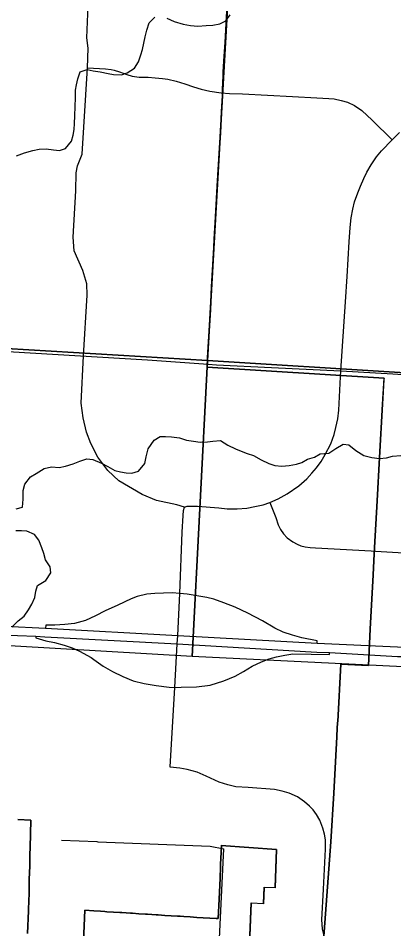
# Model space of a CAD drawing. Extents: x 114843 to 284848, y 317643 to 566895.
# Drawn here: x 254029 to 257551, y 431446 to 439982 of the extents above; entities that cross this region are included whole.
import ezdxf

# ---------------------------------------------------------------- set-up
doc = ezdxf.new("R2010")
doc.units = 0
for name, color, linetype in [('GM_X_City_Street', 7, 'Continuous'), ('GM_X_Corporation', 7, 'Continuous'), ('GM_X_County_Road', 7, 'Continuous'), ('GM_X_Interchange_Ramps', 7, 'Continuous'), ('GM_X_Minor_River', 7, 'Continuous'), ('GM_X_Section', 7, 'Continuous'), ('GM_X_State_Route', 7, 'Continuous')]:
    doc.layers.add(name, color=color, linetype=linetype)

msp = doc.modelspace()

# ---------------------------------------------------------------- linework, layer by layer
at = {"layer": 'GM_X_City_Street'}
for p, q in [((257052.7, 436619.7), (257056, 436675.3)), ((255544.6, 434590.8), (255565.3, 435164.3)), ((255454.1, 432965.8), (255496.5, 433709.7))]:
    msp.add_line(p, q, dxfattribs=at)
for points in [[(255588.4, 435398.5), (255515.3, 435421.9), (255325.4, 435462.2), (255190.3, 435516.2), (254971.3, 435645.5), (254870.1, 435741.4), (254776.3, 435867.8), (254710.9, 435996.3), (254668.4, 436102.2), (254637.1, 436234.7), (254619, 436373), (254642.3, 436816.5), (254676.3, 437385.4), (254671.2, 437490.9), (254635.1, 437618), (254554.7, 437802), (254545, 437929.3), (254568.2, 438364.4), (254571.4, 438531.4), (254584.1, 438597.4), (254627.2, 438707.6), (254678.5, 439518.6), (254685.9, 439701), (254672, 439797.5), (254690.7, 440250.2)], [(254678.5, 439518.6), (254847.1, 439506.3), (254899.4, 439501.2), (254929.1, 439496.1), (254979.7, 439480.2), (255046.5, 439453.7), (255098.9, 439439.6), (255163.8, 439431.1), (255246.7, 439428.1), (255313.4, 439422.3), (255382.8, 439415.6), (255431.5, 439409.6), (255509.1, 439392.2), (255591.3, 439368.4), (255673.5, 439338.4), (255744.8, 439317.3), (255826, 439299), (255932.7, 439283.6)], [(255932.7, 439283.6), (256009.4, 439277.7), (256131.6, 439274.2), (256602, 439248.7), (256829.1, 439236), (256940.8, 439229.6), (256991.3, 439226.3), (257056.3, 439212.4), (257115.8, 439194.8), (257182.7, 439164.7), (257251.5, 439116.5), (257349.5, 439025.4), (257534.6, 438842.9)], [(257056, 436675.3), (257096.9, 437324.8), (257113.5, 437560.8), (257132.5, 437884.5), (257142.6, 438019.5), (257152.2, 438112.5), (257168.6, 438192.9), (257184.3, 438261.6), (257213.9, 438345.9), (257237.8, 438409.4), (257270.4, 438481.2), (257298.8, 438540.4), (257339.5, 438607.8), (257389.9, 438683.3), (257435.2, 438739.7), (257534.6, 438842.9), (257606.4, 438911.9)], [(255589.6, 435399), (255612.1, 435409.6), (255709.3, 435407.3), (255910.8, 435391.9), (255989.7, 435384.5), (256081.9, 435382.3), (256173.7, 435388.9), (256246.9, 435403.8), (256324.9, 435420.9), (256390, 435443.5), (256466.3, 435477.2), (256551.8, 435522.6), (256660.8, 435599.9), (256737, 435665.2), (256782.8, 435718), (256827, 435768.5), (256870.2, 435827.9), (256907.9, 435892.1), (256959.3, 435993.2), (256990.9, 436080.2), (257008.3, 436144.3), (257025.5, 436228.2), (257034.4, 436308.6), (257052.7, 436619.7)], [(256390, 435443.5), (256443.5, 435301.2), (256468.1, 435232.6), (256489.7, 435190.8), (256518.4, 435148.5), (256552, 435111.1), (256604.1, 435073.2), (256644.6, 435052.2), (256680.2, 435036.9), (256721.4, 435025.9), (256768.3, 435019.8), (256817.7, 435016.9), (257338.8, 434988.5), (257381.2, 434986.1)], [(255565.3, 435164.3), (255575, 435319.1), (255579.7, 435368.7), (255588.4, 435398.5)], [(257381.2, 434986.1), (257910.8, 434956.5)], [(255496.5, 433709.7), (255518.7, 434117), (255525.8, 434197), (255544.6, 434590.8)], [(256893.8, 431392.9), (256882.2, 431447.3), (256877.6, 431531.6), (256892.4, 431817.3), (256910.5, 432193.4), (256909.8, 432281.7), (256902, 432332.7), (256886.7, 432390.6), (256857.9, 432463.3), (256827.3, 432516.2), (256795.7, 432561), (256762.2, 432597), (256715.3, 432635.9), (256647, 432683), (256569.4, 432717.6), (256505.8, 432736.5), (256432.3, 432750.8), (256185.2, 432769.9), (256070.1, 432777), (255995.6, 432795.3), (255912.1, 432820.5), (255790.6, 432877.1), (255706.1, 432914.2), (255614.6, 432939.3), (255543.1, 432951.7), (255453.8, 432960.5), (255454.1, 432965.8)], [(254436.1, 432275.9), (254765.5, 432263.1), (254776.8, 432262.7)], [(254776.8, 432262.7), (255830.5, 432221.6), (255956.5, 432196.5)], [(255890.5, 430725.4), (255886.1, 430775.5), (255912.1, 431294), (255956.5, 432196.5)]]:
    msp.add_lwpolyline(points, dxfattribs=at)
at = {"layer": 'GM_X_Corporation'}
for points in [[(256874.3, 431080.9), (256962.2, 432261), (256989.4, 432718.7), (257016, 433246.9), (257016.6, 433256.9), (257024.8, 433380.6), (257025.4, 433390.6), (257054.2, 433928.5), (257312.7, 433914.2), (257331.1, 434255.3), (257356.5, 434764), (257366.1, 434959.9), (257369, 435020), (257394.1, 435457.3), (257417.4, 435864.8), (257446.1, 436365.7), (257459.9, 436606.9), (255799.9, 436711), (255804.8, 436797.1), (255830.7, 437253.1), (255842.6, 437464.2), (255863.4, 437833.3), (255867.5, 437911.2), (255879.5, 438119.6), (255896, 438408.3), (255916.6, 438768.1), (255924.6, 438908.2), (255935.9, 439105.5), (255944.6, 439257.2), (255946.3, 439317.3), (255950.1, 439439.2), (255952.5, 439478.2), (255961.2, 439626.7), (255968.8, 439754.3), (255989.6, 440106.7)], [(255989.6, 440106.7), (255968.8, 439754.3), (255961.2, 439626.7), (255952.5, 439478.2), (255950.1, 439439.2), (255946.3, 439317.3), (255944.6, 439257.2), (255935.9, 439105.5), (255924.6, 438908.2), (255916.6, 438768.1), (255896, 438408.3), (255879.5, 438119.6), (255867.5, 437911.2), (255863.4, 437833.3), (255842.6, 437464.2), (255830.7, 437253.1), (255804.8, 436797.1), (255799.9, 436711), (257459.9, 436606.9), (257459.3, 436596.9), (257446.1, 436365.7), (257417.4, 435864.8), (257394.1, 435457.3), (257369, 435020), (257366.1, 434959.9), (257356.5, 434764), (257331.1, 434255.3), (257312.7, 433914.2), (257054.2, 433928.5), (257025.4, 433390.6), (257024.8, 433380.6), (257016.6, 433256.9), (257016, 433246.9), (256989.4, 432718.7), (256962.2, 432261), (256874.3, 431080.9)], [(254025.4, 432470.2), (254147.7, 432465.5), (254146.5, 432422), (254145.3, 432379.7), (254144.6, 432351.6), (254142.6, 432281.3), (254142.1, 432265.3), (254141.5, 432240.5), (254140.7, 432211), (254138.9, 432140.9), (254136.9, 432059.2), (254136.3, 432035.8), (254133.1, 431908.9), (254130.4, 431801), (254127.4, 431683), (254126.6, 431651.4), (254125.2, 431613.1), (254122.6, 431543.3), (254120, 431473.4), (254117.4, 431403.5)], [(254117.4, 431403.5), (254120, 431473.4), (254122.6, 431543.3), (254125.2, 431613.1), (254126.6, 431651.4), (254127.4, 431683), (254130.4, 431801), (254133.1, 431908.9), (254136.3, 432035.8), (254136.9, 432059.2), (254138.9, 432140.9), (254140.7, 432211), (254141.5, 432240.5), (254142.1, 432265.3), (254142.6, 432281.3), (254144.6, 432351.6), (254145.3, 432379.7), (254146.5, 432422), (254147.7, 432465.5), (254025.4, 432470.2)], [(254642.4, 431327), (254653.1, 431619.8), (254738.2, 431614.3), (254801.4, 431610.4), (254839.8, 431608), (254861.2, 431606.6), (254921.7, 431602.8), (254981.3, 431599), (255000.7, 431597.8), (255041.4, 431595.2), (255081, 431592.7), (255101.5, 431591.4), (255158.8, 431587.7), (255221.8, 431583.7), (255241.3, 431582.5), (255282, 431579.9), (255321.5, 431577.4), (255342.2, 431576.1), (255402.8, 431572.3), (255462.7, 431568.5), (255523, 431564.6), (255547.9, 431563.1), (255583.4, 431560.8), (255641.9, 431557.1), (255704.3, 431553.4), (255884.8, 431542.8), (255893.4, 431542.3), (255903.4, 431541.7), (255912.5, 431725.4), (255915.7, 431790.6), (255918.9, 431855.8), (255922.1, 431921), (255924.1, 431961.4), (255924.9, 431986.1), (255926.4, 432050.5), (255936.9, 432219.5), (255933.8, 432228.3), (256451.1, 432189.4), (256437.2, 431830.9), (256336, 431834.8), (256330.1, 431681.3), (256214.1, 431685.8), (256196.4, 431227.5)], [(256196.4, 431230.1), (256214.1, 431688.4), (256330.1, 431683.9), (256336, 431837.4), (256437.2, 431833.5), (256451.1, 432189.4), (255933.8, 432228.3), (255936.9, 432219.5), (255926.4, 432050.5), (255924.9, 431986.1), (255924.1, 431961.4), (255922.1, 431921), (255918.9, 431855.8), (255915.7, 431790.6), (255912.5, 431725.4), (255903.4, 431541.7), (255893.4, 431542.3), (255884.8, 431542.8), (255704.3, 431553.4), (255641.9, 431557.1), (255583.4, 431560.8), (255547.9, 431563.1), (255523, 431564.6), (255462.7, 431568.5), (255402.8, 431572.3), (255342.2, 431576.1), (255321.5, 431577.4), (255282, 431579.9), (255241.3, 431582.5), (255221.8, 431583.7), (255158.8, 431587.7), (255101.5, 431591.4), (255081, 431592.7), (255041.4, 431595.2), (255000.7, 431597.8), (254981.3, 431599), (254921.7, 431602.8), (254861.2, 431606.6), (254839.8, 431608), (254801.4, 431610.4), (254738.2, 431614.3), (254653.1, 431619.8), (254642.4, 431327)]]:
    msp.add_lwpolyline(points, dxfattribs=at)
at = {"layer": 'GM_X_County_Road'}
for points in [[(253142.8, 436904.8), (253299.2, 436896.7), (255240.7, 436780.7), (255810.1, 436737.7), (255889.8, 436733.8)], [(255889.8, 436733.8), (256404.9, 436709), (257056, 436675.3), (257542.8, 436647.1), (258503.4, 436583.9)]]:
    msp.add_lwpolyline(points, dxfattribs=at)
at = {"layer": 'GM_X_Interchange_Ramps'}
for points in [[(255544.6, 434590.8), (255472.2, 434594.2), (255309.7, 434589.9), (255234.2, 434583.9), (255145.2, 434560.7), (255089.7, 434540.5), (254962.7, 434479.7), (254843.1, 434425.4), (254754.3, 434381.2), (254661.2, 434334.9), (254557.2, 434308.7), (254464.6, 434297.6), (254373.1, 434292.3), (254287.4, 434291.7), (254285.6, 434265.1)], [(256181.7, 434404.3), (256063.3, 434459.8), (255958.2, 434502.8), (255862, 434536), (255798.5, 434552.6), (255614.1, 434584.4), (255544.6, 434590.8)], [(256832.5, 434125.2), (256832.9, 434145.7), (256689.1, 434172.5), (256599.8, 434198.4), (256513.9, 434226.8), (256437.1, 434265.6), (256320.2, 434333.8), (256181.7, 434404.3)], [(254195.1, 434188.5), (254194.8, 434174.2), (254286.8, 434146.5), (254368.7, 434128.7), (254460.7, 434104.3), (254535.7, 434080.4), (254604.2, 434048.5), (254713.5, 433990.2), (254739.3, 433971.1)], [(254739.3, 433971.1), (254825.3, 433907.6), (254913.7, 433858.5), (255009, 433811.7), (255107.7, 433771.9), (255208.7, 433744.8), (255323.7, 433728.2), (255444.9, 433710.3), (255496.5, 433709.7)], [(255496.5, 433709.7), (255556.9, 433712.1), (255700.9, 433715.9), (255827.7, 433730), (255955.9, 433769.8), (256063.4, 433815.3), (256140.4, 433857.8), (256222.5, 433909.4), (256309.7, 433949.7), (256382.5, 433976.8), (256450.7, 433997), (256530.5, 434012.6), (256604.5, 434022.4), (256947.4, 434016.8), (256946.9, 434037)]]:
    msp.add_lwpolyline(points, dxfattribs=at)
at = {"layer": 'GM_X_Minor_River'}
for points in [[(254012.8, 438690.9), (254088.9, 438719), (254167.1, 438743.2), (254225.2, 438755.3), (254291.3, 438757.3), (254359.4, 438747.4), (254415.5, 438743.5), (254471.6, 438759.6), (254529.7, 438829.8), (254545.6, 438885.9), (254553.6, 438940), (254555.6, 438994.1), (254559.5, 439068.3), (254563.4, 439154.4), (254565.3, 439234.6), (254567.3, 439306.7), (254575.2, 439356.8), (254587.2, 439412.9), (254611.2, 439481.1), (254675.3, 439501.2), (254731.4, 439489.3), (254797.5, 439479.3), (254871.7, 439463.4), (254921.8, 439455.4), (254997.9, 439451.5), (255052, 439471.6), (255120.1, 439513.8), (255158.1, 439572), (255178.1, 439638.1), (255194.1, 439690.2), (255206, 439748.3), (255220, 439806.5), (255236, 439870.6), (255257.9, 439938.8), (255310, 439992.9)], [(255422.2, 439983), (255492.4, 439951.1), (255574.5, 439927.1), (255644.7, 439915.2)], [(255644.7, 439915.2), (255714.8, 439909.3), (255791, 439913.4), (255855.1, 439917.4), (255921.2, 439929.5), (255977.3, 439957.7), (256015.3, 440013.8)], [(254008.1, 435384.6), (254070.2, 435398.7), (254076.2, 435474.9), (254074.1, 435555), (254090.1, 435613.1), (254144.1, 435683.3), (254196.2, 435713.5), (254272.3, 435761.7), (254342.4, 435777.8), (254412.5, 435769.8), (254472.6, 435781.9), (254544.7, 435804.1), (254606.8, 435830.2), (254670.9, 435850.3), (254729.1, 435846.4), (254811.2, 435812.4), (254869.4, 435780.4), (254935.6, 435742.4), (254989.7, 435728.5), (255039.8, 435720.5), (255095.9, 435718.6), (255156, 435734.7), (255216, 435808.9), (255230, 435869), (255247.9, 435945.2), (255304, 436025.4), (255360, 436061.6), (255410.1, 436061.6), (255466.2, 436057.7), (255540.4, 436049.8), (255606.5, 436025.8), (255672.7, 436015.9), (255736.8, 436007.9), (255802.9, 436010), (255855, 436016.1), (255925.2, 436022.2), (255993.3, 435980.2)], [(255993.3, 435980.2), (256067.5, 435944.2), (256119.6, 435924.2), (256177.7, 435902.2), (256235.9, 435882.3), (256308.1, 435842.3), (256380.2, 435808.3), (256434.3, 435790.3), (256502.5, 435784.4), (256568.6, 435788.5), (256638.7, 435802.6), (256688.8, 435818.7), (256740.9, 435848.8), (256809, 435866.9), (256861, 435899.1), (256941.2, 435905.2), (257007.3, 435949.3), (257077.4, 435989.5), (257129.5, 435981.5), (257195.6, 435929.5), (257269.8, 435881.5), (257346, 435865.6), (257418.1, 435853.6), (257484.3, 435861.7), (257538.3, 435877.8), (257616.5, 435881.9)], [(253969.2, 434274.4), (254029.2, 434334.6), (254085.3, 434376.8), (254125.3, 434434.9), (254155.3, 434489.1), (254185.3, 434553.2), (254193.3, 434611.4), (254209.2, 434663.5), (254287.3, 434711.7), (254335.4, 434783.9), (254329.3, 434838), (254285.1, 434906), (254269, 434964.1), (254249, 435018.2), (254220.8, 435090.3), (254180.7, 435142.4), (254108.5, 435172.3), (254058.4, 435176.3), (254006.3, 435176.2)]]:
    msp.add_lwpolyline(points, dxfattribs=at)
at = {"layer": 'GM_X_Section'}
for points in [[(250648, 442436.1), (256108.1, 442125), (255802.6, 436774.9), (250354.5, 437098.1)], [(256108.1, 442125), (261500.3, 441795.7), (261216.9, 436437.6), (255802.6, 436774.9)], [(255802.6, 436774.9), (255661.2, 433999.9), (250195.1, 434317), (250354.5, 437098.1)], [(261216.9, 436437.6), (261089.3, 433710.6), (258342.2, 433866.2), (255661.2, 433999.9), (255802.6, 436774.9)]]:
    msp.add_lwpolyline(points, close=True, dxfattribs=at)
at = {"layer": 'GM_X_State_Route'}
for points in [[(251510.6, 433606.6), (251810.1, 433747.5), (252169.2, 433920.1), (252289.3, 433974.3), (252431.3, 434030.9), (252598.8, 434088.9), (252753.7, 434135.2), (252890.1, 434172), (253023.1, 434202), (253169.9, 434229.7), (253311.1, 434249.2), (253468.5, 434267.7), (253660.6, 434281.9), (253907.3, 434283.7), (254285.6, 434265.1), (255525.8, 434197), (256832.5, 434125.2)], [(251522.4, 433522.5), (251820.6, 433664.6), (252313, 433893.4), (252507, 433970.1), (252667.6, 434023.4), (252841, 434073.3), (253008.6, 434113.8), (253177.5, 434146.3), (253383.4, 434175.6), (253586, 434194.5), (253792.1, 434200.6), (254022.6, 434195.3), (254195.1, 434188.5), (254279.8, 434183.3), (255518.7, 434117), (256831, 434040.8), (256946.9, 434037), (257587.6, 434000), (257624, 433998)], [(256832.5, 434125.2), (257585.7, 434089.2), (258862.3, 434014.1), (259659.7, 433968.7), (260045.9, 433950.4), (260265.4, 433934.5), (260446.3, 433911.8), (260630.7, 433884.3), (260847.6, 433837.2), (261100.7, 433759.1), (261413, 433646.7), (261621.6, 433550.8), (261699.5, 433512.5), (261882.4, 433410.5), (262053.7, 433303.9), (262238.8, 433177.9), (262468.4, 432991.5), (262580.2, 432891.4), (262701.5, 432774.1), (262811.2, 432658), (262935, 432514.1), (263134.1, 432268.4), (263341.7, 432008.6)]]:
    msp.add_lwpolyline(points, dxfattribs=at)

doc.saveas('drawing.dxf')
